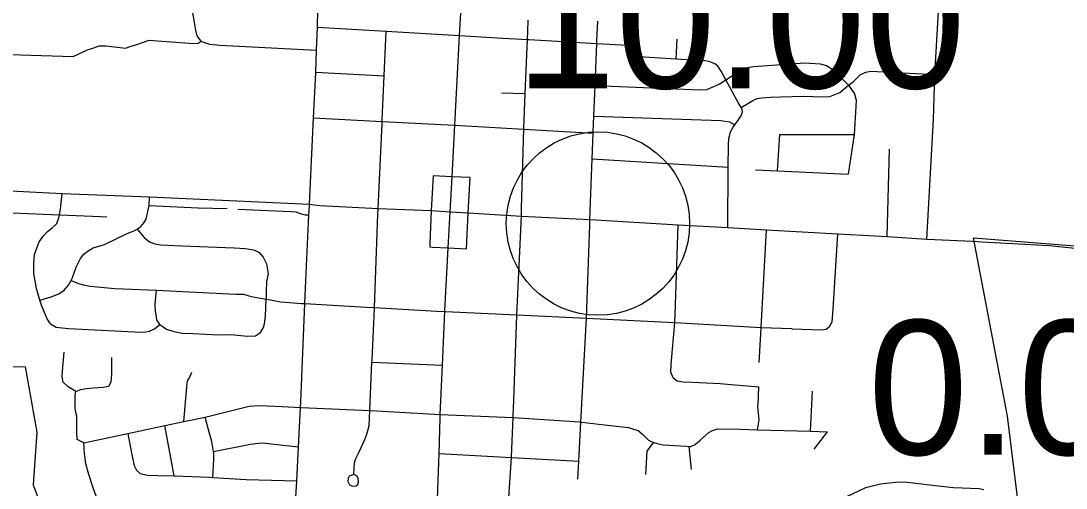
# Model space of a CAD drawing. Extents: x 1729596 to 1934326, y 644115 to 911751.
# Drawn here: x 1820031 to 1828580, y 758980 to 762800 of the extents above; entities that cross this region are included whole.
import ezdxf

# ---------------------------------------------------------------- set-up
doc = ezdxf.new("R2010")
doc.units = 0
for name, color, linetype in [('Default', 7, 'Continuous'), ('GM_X_City_Street', 7, 'Continuous'), ('GM_X_Corporation', 7, 'Continuous'), ('GM_X_State_Route', 7, 'Continuous'), ('GM_X_US_Route', 7, 'Continuous')]:
    doc.layers.add(name, color=color, linetype=linetype)

msp = doc.modelspace()

# ---------------------------------------------------------------- linework, layer by layer
at = {"layer": 'Default'}
msp.add_circle((1824751.1, 761143.5), 750, dxfattribs=at)
at = {"layer": 'GM_X_City_Street'}
for points in [[(1827440.5, 761016.9), (1827494.7, 761993.8), (1827507.8, 762362), (1827535.8, 762876), (1827560.2, 763393.8), (1827674.2, 765592.1)], [(1822458, 762790.5), (1822458, 762791.2), (1822464.3, 762957.2), (1822471.8, 763121.7), (1822476.4, 763221.5), (1822483.4, 763319.5), (1822476.2, 763359.4)], [(1821504.3, 762634.6), (1821473, 762679.7), (1821461.9, 762724), (1821452.9, 762770.3), (1821449.1, 762806.6), (1821438.5, 762850.8), (1821431.2, 762889), (1821421.8, 762915.2), (1821398.6, 762955.8)], [(1825048.1, 762597.9), (1825053.1, 762597.6), (1825058.2, 762882.2), (1825062.6, 762916.2), (1825117, 762953.8), (1825181, 762955.1), (1825277, 762952.2), (1825495, 762944), (1825869, 762932.3), (1826320.9, 762907.8), (1826455.4, 762934), (1827535.8, 762876)], [(1824176.4, 762712.6), (1824180.2, 762807.8)], [(1822390.3, 761288.6), (1822391.1, 761300.8), (1822423.3, 762009), (1822442.5, 762376.4), (1822442.6, 762381.1), (1822449.4, 762561.3), (1822456.5, 762749.9), (1822458, 762790.5)], [(1822456.5, 762749.9), (1823019.6, 762716.1), (1823619.5, 762680.1)], [(1822987, 761992.4), (1823003.2, 762351.2), (1823019.6, 762716.1)], [(1824741.7, 762615.9), (1824742.7, 762641.1), (1824749.2, 762797)], [(1819940.7, 762525.7), (1820458.6, 762508.6), (1820575.3, 762563.5), (1820627.5, 762581.1), (1820669.7, 762596.7), (1820725.7, 762596.1), (1820889.5, 762578.5), (1820921.7, 762590.2), (1820969.8, 762603.8), (1821034.1, 762627.1), (1821080.3, 762642.7), (1821182.3, 762635.7), (1821448.1, 762615.1), (1821480.2, 762618.8), (1821504.3, 762634.6), (1821531, 762625.1)], [(1823619.5, 762680.1), (1823972.3, 762660.4)], [(1823972.3, 762660.4), (1823975.7, 762660.2), (1824173.9, 762649.1), (1824189.4, 762648.2), (1824741.7, 762615.9), (1825043, 762598.2), (1825048.1, 762597.9)], [(1824126.4, 761269.7), (1824144.7, 761914.2), (1824145, 761920.7), (1824156.4, 762208), (1824173.9, 762649.1), (1824176.4, 762712.6)], [(1825391.9, 762486.9), (1825397.8, 762650.3)], [(1821531, 762625.1), (1821531.2, 762625), (1821574.1, 762609.8), (1821658, 762601), (1822449.4, 762561.3)], [(1824684.4, 761134.9), (1824685.3, 761175.8), (1824703.7, 761673.2), (1824711.1, 761881.4), (1824711.4, 761887.5), (1824717, 762021.7), (1824727.4, 762272.3), (1824741.7, 762615.9)], [(1825831.3, 761878.6), (1825833.7, 761888.5), (1825856.2, 761930.3), (1825870.3, 761950.3), (1825896.9, 761988), (1825921.2, 762023.9), (1825933.6, 762055.8), (1825927.9, 762085.9), (1825923.4, 762093), (1825898.4, 762132.3), (1825796.8, 762319), (1825759.1, 762388.2), (1825731.6, 762430.6), (1825705.8, 762448.9), (1825661.9, 762467.3), (1825626, 762473.7), (1825568, 762476.3), (1825391.9, 762486.9), (1825130.1, 762502.7), (1825088.2, 762513.1), (1825064.5, 762541.4), (1825053.1, 762597.6)], [(1824727.4, 762272.3), (1825587.4, 762237.6), (1825641.5, 762239.1), (1825679.6, 762254.7), (1825742, 762284.2), (1825796.8, 762319), (1825885, 762375), (1825937.4, 762410.5), (1825975.5, 762420.2), (1826023.6, 762427.7), (1826442.3, 762457.3), (1826569.4, 762449.9), (1826621.8, 762436.8), (1826672.2, 762403.1), (1826801.2, 762274.1), (1826849.8, 762203.1), (1826862.9, 762152.6), (1826861, 762100.3), (1826846.1, 761870.4), (1826798.4, 761546.2)], [(1822442.6, 762381.1), (1823003.2, 762351.2)], [(1825923.4, 762093), (1826016.6, 762149.2), (1826052.8, 762164.9), (1826090.9, 762172.5), (1826165, 762175.8), (1826247, 762179), (1826433, 762186.3), (1826590, 762178.8), (1826647.9, 762182.5), (1826730.2, 762216.2), (1826801.2, 762274.1), (1826838.6, 762303.4), (1826896.5, 762360.1), (1826941.4, 762380.7), (1826982.5, 762388.2), (1827507.8, 762362)], [(1823960.6, 762211.5), (1824156.4, 762208)], [(1822423.3, 762009), (1822986.4, 761978.7), (1823580.8, 761946.7)], [(1822950.1, 761217.1), (1822951.8, 761267.8), (1822985.6, 761960.6), (1822986.4, 761978.7), (1822987, 761991.7), (1822987, 761992.4)], [(1823580.8, 761946.7), (1824144.7, 761914.2), (1824711.1, 761881.4)], [(1824717, 762021.7), (1825754.8, 761985.5), (1825826.7, 761974.7), (1825870.3, 761950.3)], [(1825812.1, 761111.5), (1825815.7, 761604), (1825818.6, 761784.4), (1825821.2, 761838.5), (1825828.7, 761868.5), (1825831.3, 761878.6)], [(1826218.4, 761575), (1826237.7, 761872.5), (1826846.1, 761870.4)], [(1827117.6, 761036.9), (1827136.7, 761751.3)], [(1824703.7, 761673.2), (1825815.7, 761604)], [(1823559.5, 761525.6), (1823402.4, 761532.5), (1823387.6, 761249.6), (1823375.2, 760980.7), (1823374.6, 760951.8), (1823396.3, 760950.1), (1823526.5, 760944.9)], [(1823526.5, 760944.9), (1823675.8, 760937.9), (1823689.7, 761230.5), (1823707, 761521.2), (1823559.5, 761525.6)], [(1826040.5, 761583.8), (1826218.4, 761575), (1826798.4, 761546.2)], [(1820273, 760323.8), (1820245.4, 760364.1), (1820200.6, 760466.8), (1820186.1, 760516.1), (1820158.1, 760611.5), (1820135.4, 760736), (1820136.3, 760816.2), (1820143.1, 760890.2), (1820163.7, 760950.2), (1820180.2, 760994.1), (1820212.7, 761039.9), (1820247.1, 761077.6), (1820287.5, 761109.3), (1820325.9, 761145), (1820340.4, 761190.9), (1820345.4, 761214.8), (1820355.2, 761260.9), (1820367, 761389)], [(1820186.1, 760516.1), (1820277.4, 760544.2), (1820339.7, 760569.6), (1820384, 760599.3), (1820420.5, 760641), (1820440.7, 760679.1), (1820449.1, 760694.8), (1820482.1, 760786.7), (1820518.9, 760858.5), (1820545.2, 760892.3), (1820581.6, 760920), (1820621.8, 760943.7), (1820714.2, 760972.8), (1820900.6, 761061.2), (1820948.4, 761081.2), (1820982.2, 761097.7), (1821010.9, 761120.2), (1821037.8, 761151.5), (1821054.3, 761180.1), (1821081.2, 761291.2), (1821082.9, 761360.7)], [(1821081.2, 761291.2), (1821481.4, 761273), (1821716.6, 761265.2)], [(1821805.1, 761260.8), (1822240, 761241.8), (1822279.1, 761238.3), (1822315.5, 761227), (1822354.6, 761215.7), (1822385.9, 761214)], [(1822320, 759683), (1822320, 759684.5), (1822352.3, 760488.8), (1822352.6, 760496.3), (1822385.9, 761214), (1822390.3, 761288.6)], [(1824059.1, 759625.5), (1824087.9, 760390.5), (1824088.1, 760396.2), (1824124.6, 761203.6), (1824126.4, 761269.7)], [(1819909.3, 761231.7), (1819957.7, 761229.8), (1820345.4, 761214.8), (1820685.1, 761201.6), (1820733.6, 761199.7)], [(1822903.3, 760027.9), (1822923.3, 760450), (1822923.6, 760456.8), (1822950.1, 761217.1)], [(1820982.2, 761097.7), (1821037.8, 761029.1), (1821082.9, 760995.2), (1821126.3, 760977), (1821172.3, 760969.2), (1821351.1, 760962.2), (1821773.9, 760944.9), (1821864.2, 760938.8), (1821901, 760934.5), (1821932.7, 760928.4), (1821977, 760908.4), (1822012.6, 760868.5), (1822040.4, 760814.7), (1822054.3, 760733.1), (1822039.3, 760669.1), (1822036.5, 760587), (1822036.2, 760525.2)], [(1824611.9, 759520.5), (1824657, 760368.9), (1824684.4, 761133.3), (1824684.4, 761134.9)], [(1825383.3, 760400), (1825405.8, 761134.1)], [(1826085.7, 760294.5), (1826128.9, 761091.6)], [(1826644.9, 760301.1), (1826667.3, 760339), (1826674.5, 760443.1), (1826714, 761059.5)], [(1820440.7, 760679.1), (1820502.7, 760652.2), (1820542.6, 760641.8), (1820596.5, 760631.3), (1820800.3, 760613.2), (1821140.4, 760597.4), (1821788.2, 760567.4), (1821850.2, 760564.8), (1821914, 760548.1), (1822036.2, 760525.2), (1822071.7, 760518.5), (1822153.6, 760503.7), (1822227.6, 760496.9), (1822326.1, 760490.4)], [(1821167.3, 760317), (1821143.7, 760357.3), (1821138.1, 760395.4), (1821130.4, 760429.5), (1821129, 760477.7), (1821131.4, 760513.7), (1821140.4, 760597.4)], [(1821950.5, 760225.1), (1821990.8, 760252.7), (1822015.3, 760292.6), (1822023.6, 760324.6), (1822032.3, 760386.6), (1822036.2, 760525.2)], [(1822326.1, 760490.4), (1822328.2, 760490.2), (1822333.5, 760489.9), (1822352.3, 760488.8), (1822853.6, 760460.7)], [(1822853.6, 760460.7), (1822853.7, 760460.7), (1822923.6, 760456.8), (1823431.7, 760428.3), (1823433.8, 760428.2)], [(1823433.8, 760428.2), (1823498.2, 760424.6), (1823505.2, 760424.2), (1824088.1, 760396.2), (1824657, 760368.9), (1825376.9, 760335.6), (1825380.4, 760335.4), (1826085.7, 760294.5), (1826336, 760284)], [(1820273, 760323.8), (1820318.8, 760297.3), (1820420.7, 760286.2), (1821014.5, 760254.3), (1821052.6, 760258), (1821082.6, 760263.7), (1821122.8, 760281.3), (1821167.3, 760317)], [(1825366, 759880.8), (1825346.4, 759927.1), (1825351.1, 759991.1), (1825380.4, 760335.4), (1825380.9, 760341.6), (1825383.1, 760393.2), (1825383.3, 760400)], [(1821167.3, 760317), (1821220.9, 760280.3), (1821280.7, 760259.7), (1821350.6, 760247), (1821438.6, 760244.1), (1821540.5, 760239.1), (1821648.5, 760234), (1821746.6, 760235.1), (1821884.5, 760221.7), (1821950.5, 760225.1)], [(1826069.5, 760006.1), (1826085.3, 760287.7), (1826085.7, 760294.5)], [(1826336, 760284), (1826337.9, 760283.9), (1826580.6, 760273.7), (1826616.7, 760279.3), (1826644.9, 760301.1)], [(1820546.8, 759351.1), (1820490, 759377), (1820488.4, 759441.3), (1820489.2, 759567.7), (1820476.8, 759610.3), (1820473.4, 759637.4), (1820475.7, 759655.4), (1820474.3, 759739.7), (1820481.3, 759771), (1820418.2, 759809.2), (1820377.6, 759846.8), (1820369.2, 759889.3), (1820371, 759935.4), (1820384.9, 760091.4)], [(1820749, 759815), (1820768.3, 759848.3), (1820774.6, 759908.3), (1820773.4, 759980.6), (1820774, 760048.8)], [(1822883.7, 759614.4), (1822902.4, 760009.7), (1822903.2, 760027), (1822903.3, 760027.9)], [(1822902.4, 760009.7), (1823479, 759985.5)], [(1821364.1, 759524.1), (1821390.1, 759839.3), (1821396.8, 759863.1), (1821409.4, 759882.8), (1821428.8, 759928.3)], [(1820481.3, 759771), (1820521.6, 759787.3), (1820564, 759795.7), (1820622.2, 759799.6), (1820702.6, 759804.6), (1820749, 759815)], [(1825366, 759880.8), (1825397.7, 759858.4), (1825445.6, 759847.9), (1825521.6, 759845.2), (1825751.6, 759834.9), (1825871.5, 759823.7), (1825973.5, 759816.7), (1826067.4, 759807.7)], [(1826060.1, 759657.2), (1826060.2, 759657.4), (1826067.4, 759807.7)], [(1826489.7, 759444.7), (1826507.2, 759773.3)], [(1820546.8, 759351.1), (1820905.6, 759427.1), (1821208.5, 759491.1), (1821364.1, 759524.1), (1821538.4, 759561), (1821898.4, 759649.7), (1821976.6, 759655.4), (1822044.6, 759653.3), (1822166.5, 759647.7), (1822318.2, 759639.3), (1822324.2, 759639), (1822883.7, 759614.4), (1822893, 759613.9)], [(1822279.7, 758906.5), (1822286.6, 759038.7), (1822301.3, 759318.9), (1822318.2, 759639.3), (1822318.4, 759643.2), (1822320, 759683)], [(1826055.6, 759457.7), (1826068.5, 759539.1), (1826059.7, 759647.4), (1826060.1, 759657.2)], [(1821600.6, 759068.2), (1821609, 759215.2), (1821608.7, 759271.3), (1821607.4, 759279.1), (1821593.5, 759362), (1821566.4, 759457.1), (1821538.4, 759561)], [(1822753.5, 759090.8), (1822717.1, 759077.9), (1822706.6, 759060.2), (1822703.8, 759034.2), (1822719, 759007.7), (1822742.6, 758996.9), (1822772.7, 759000.1), (1822787, 759009.6), (1822791.6, 759029.6), (1822788.6, 759059.7), (1822781.1, 759078), (1822753.5, 759090.8), (1822760.5, 759188.9), (1822771.6, 759222.7), (1822797.2, 759276), (1822844.3, 759376.9), (1822859.7, 759420.5), (1822879.8, 759488.1), (1822883.7, 759614.4)], [(1822893, 759613.9), (1822894, 759613.8), (1823461.3, 759583)], [(1823461.3, 759583), (1824056.5, 759557.4), (1824060.3, 759557.2), (1824599, 759521.5), (1824611.9, 759520.5), (1824619.2, 759519.7)], [(1824336.9, 758063.4), (1824296.9, 758080.4), (1824238.2, 758124.2), (1824160.6, 758202.7), (1824135.9, 758229.8), (1824090.9, 758279), (1824045.2, 758352.6), (1824017, 758409.5), (1824009.3, 758486), (1824004.8, 758536.2), (1824005.1, 758580.8), (1824005.4, 758618.4), (1824025.9, 758943.4), (1824044.1, 759231.3), (1824044.4, 759234.9), (1824056.5, 759557.4), (1824057.7, 759588.8), (1824059.1, 759625.5)], [(1821284.7, 759079.8), (1821208.5, 759491.1)], [(1824586.8, 759054.6), (1824594.7, 759200.9), (1824611.9, 759520.5)], [(1824619.2, 759519.7), (1824805.7, 759497.9), (1824828.6, 759495.2)], [(1824828.6, 759495.2), (1825002, 759475), (1825049.6, 759459.6), (1825079.4, 759452.6), (1825114.4, 759421.5), (1825164.9, 759371.9), (1825204.7, 759354.2), (1825208.3, 759352.6), (1825236.1, 759343.7), (1825283.8, 759334.3), (1825475.5, 759322.6), (1825498.4, 759320.5), (1825509.4, 759319.5), (1825546, 759336.5), (1825587.1, 759373.4), (1825657, 759435.5), (1825687.5, 759450.6), (1825732, 759465.3), (1825917.9, 759461.8), (1826055.6, 759457.7), (1826489.7, 759444.7), (1826629.5, 759440.6)], [(1820905.6, 759427.1), (1820936.3, 759265.3), (1820957.2, 759164.4), (1820976.1, 759127.7), (1821007.3, 759100.8), (1821062.9, 759087.1), (1821152.8, 759084.4), (1821284.7, 759079.8), (1821574.5, 759069.8), (1821600.6, 759068.2), (1821874, 759050.9), (1822286.6, 759038.7)], [(1826520.1, 759298.2), (1826629.5, 759440.6)], [(1820619.4, 758990.7), (1820586.8, 759091.2), (1820561.5, 759178.2), (1820552.1, 759262.7), (1820546.8, 759351.1)], [(1821607.4, 759279.1), (1821908.9, 759338.6), (1821973.1, 759346.7), (1822009.2, 759349.6), (1822079.1, 759343.5), (1822301.3, 759318.9)], [(1825141.4, 759091.3), (1825153.4, 759283.6), (1825204.7, 759354.2)], [(1825515.9, 759131.7), (1825498.4, 759320.5)], [(1823451.1, 759264.1), (1824044.1, 759231.3), (1824594.7, 759200.9)], [(1820621.8, 757062.7), (1820654.9, 757181.6), (1820697, 757425.7), (1820754.1, 757868.8), (1820754.3, 757913.3), (1820755.4, 758151.4), (1820747.1, 758260.1), (1820734.8, 758421.9), (1820730.4, 758586.2), (1820727.4, 758596.8), (1820700.1, 758694.3), (1820679.8, 758816.5), (1820649.6, 758906.6), (1820619.4, 758990.7)], [(1826520.2, 758802.1), (1826649.3, 758848.4), (1826831.9, 758933.3), (1826941.6, 758986.1), (1827062.5, 759014.6), (1827185, 759029), (1827261.1, 759032.7), (1827510.3, 759001.2), (1827659.8, 758984.8), (1827869.6, 758976.5), (1827907, 758969.6)]]:
    msp.add_lwpolyline(points, dxfattribs=at)
at = {"layer": 'GM_X_Corporation'}
for points in [[(1818787.5, 756231.7), (1823340.6, 755973.2), (1823381.9, 756864.5), (1828301, 756605.1), (1828205.9, 758728.2), (1828100.4, 759568.9), (1827823.3, 761026.3), (1829279.2, 760912.3)], [(1819589.1, 759981.2), (1820064.5, 759972.7), (1820161.3, 759438.5), (1820129.7, 759007.6), (1820231.5, 758736.8), (1820297.5, 758510.9), (1820310.7, 758433.5), (1820356.9, 758322), (1820366.8, 758154.9), (1820376.7, 758006.3), (1820350.3, 757879.4), (1820330.5, 757777.3), (1820267.8, 757644.2), (1820228.2, 757573), (1820145.7, 757492.5), (1820030.2, 757399.6)]]:
    msp.add_lwpolyline(points, dxfattribs=at)
at = {"layer": 'GM_X_State_Route'}
for points in [[(1819946.7, 761409.8), (1820367, 761389), (1821082.9, 761360.7), (1822391.1, 761300.8), (1822428.3, 761297)], [(1822428.3, 761297), (1822477, 761292.1), (1822951.8, 761267.8), (1823387.6, 761249.6), (1823542.1, 761239.1)], [(1823542.1, 761239.1), (1823689.7, 761230.5), (1824124.6, 761203.6), (1824685.3, 761175.8), (1825405.8, 761134.1), (1825812.1, 761111.5), (1826128.9, 761091.6), (1826714, 761059.5), (1827117.6, 761036.9), (1827440.5, 761016.9), (1827813.4, 760998.2)], [(1827813.4, 760998.2), (1827891.1, 760994.3), (1828443.2, 760963.1), (1828682.5, 760939.8), (1828855.5, 760921.4), (1828930.1, 760917.2)]]:
    msp.add_lwpolyline(points, dxfattribs=at)
at = {"layer": 'GM_X_US_Route'}
for points in [[(1823542.1, 761239.1), (1823559.5, 761525.6), (1823580.8, 761946.7), (1823619.5, 762680.1), (1823641.6, 763097)], [(1823460.4, 759554.8), (1823461.3, 759583), (1823479, 759985.5), (1823498.2, 760424.6), (1823498.4, 760428.9), (1823526.5, 760944.9), (1823542.1, 761239.1)], [(1823263.7, 755974.7), (1823264.9, 755994.9), (1823275.6, 756176.6), (1823285.5, 756345.3), (1823299, 756576), (1823303.5, 756652.4), (1823304.3, 756666.2), (1823323.8, 756978.5), (1823370.9, 757732.4), (1823373.8, 757778.7), (1823398.6, 758150.8), (1823429.9, 758621), (1823441.7, 758970.1), (1823451.1, 759264.1), (1823460.4, 759554.8)]]:
    msp.add_lwpolyline(points, dxfattribs=at)

# ---------------------------------------------------------------- texts
at = {"layer": 'Default'}
for s, p in [('10.00', (1824077.7, 762249.5)), ('0.00', (1826960.1, 759252.8))]:
    msp.add_text(s, height=1100, dxfattribs=at).set_placement(p)

doc.saveas('drawing.dxf')
